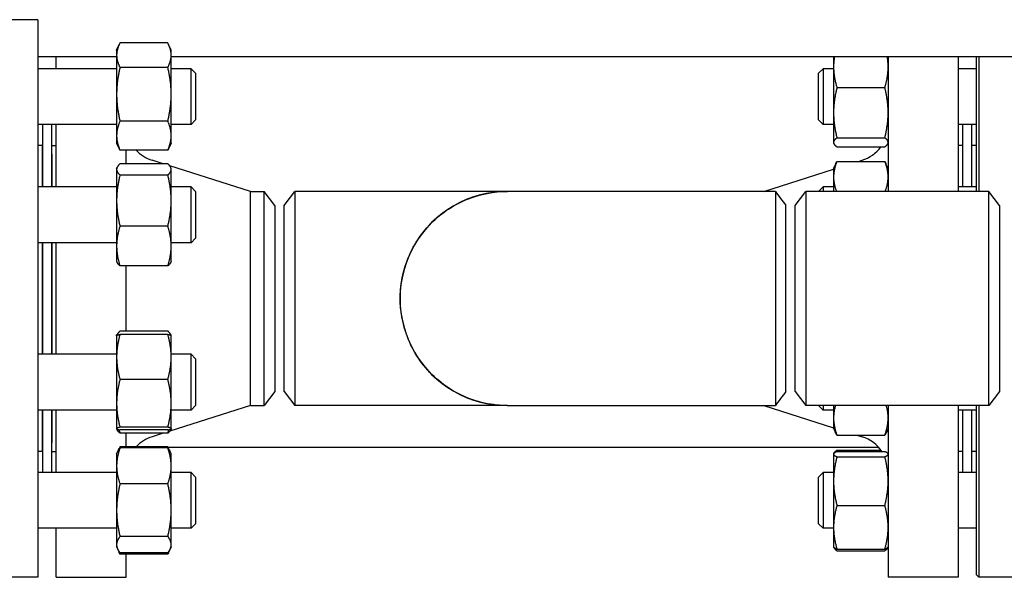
# Model space of a CAD drawing. Header units: inches. Extents: x 24 to 1128, y -58 to 748.
# Tile 635 of 656: x 607 to 620, y 686 to 693. Entities that reach past the tile are written whole.
import ezdxf

# ---------------------------------------------------------------- set-up
doc = ezdxf.new("R2010")
doc.units = ezdxf.units.IN
doc.header["$LTSCALE"] = 32
doc.header["$MEASUREMENT"] = 0
doc.layers.add('Visible (ANSI)', color=7, linetype='Continuous', lineweight=30)

msp = doc.modelspace()

# ---------------------------------------------------------------- linework, layer by layer
at = {"layer": 'Visible (ANSI)'}
for p, q in [((607.28313, 693.18978), (606.34313, 693.18978)), ((607.28313, 693.18978), (607.28313, 685.68978)), ((608.34513, 692.78099), (608.38119, 692.8583)), ((609.03405, 692.87677), (608.39022, 692.87677)), ((609.07913, 692.78099), (609.04308, 692.8583)), ((608.34513, 692.68978), (607.28313, 692.68978)), ((607.53313, 692.53099), (607.53313, 692.68978)), ((608.34513, 692.78099), (608.34513, 692.71218)), ((608.34513, 692.71218), (608.34513, 692.1872)), ((609.07913, 692.71218), (609.07913, 692.78099)), ((609.07913, 692.1872), (609.07913, 692.71218)), ((621.61413, 692.68978), (609.07913, 692.68978)), ((617.98913, 692.68978), (617.98913, 692.55448)), ((618.72313, 692.68978), (618.72313, 690.87728)), ((619.66313, 692.68978), (619.66313, 690.87728)), ((619.91063, 690.87728), (619.91063, 692.68978)), ((619.94188, 692.68978), (619.94188, 690.87728)), ((617.98913, 692.55448), (617.98913, 691.93826)), ((608.34513, 692.53099), (607.28313, 692.53099)), ((609.03405, 692.54759), (608.39022, 692.54759)), ((609.34563, 692.53099), (609.07913, 692.53099)), ((609.34563, 691.78099), (609.34563, 692.53099)), ((609.40813, 692.46849), (609.34563, 692.53099)), ((609.40813, 692.46849), (609.40813, 691.84349)), ((617.78813, 692.46849), (617.85063, 692.53099)), ((617.78813, 691.84349), (617.78813, 692.46849)), ((617.85063, 692.53099), (617.85063, 691.78099)), ((617.98913, 692.53099), (617.85063, 692.53099)), ((619.91063, 692.53099), (619.66313, 692.53099)), ((608.34513, 692.1872), (608.34513, 691.631)), ((609.07913, 691.631), (609.07913, 692.1872)), ((618.03422, 692.2765), (618.67805, 692.2765)), ((617.98913, 691.93826), (617.98913, 691.53976)), ((608.34513, 691.78099), (607.28313, 691.78099)), ((607.34813, 691.78099), (607.34813, 690.93987)), ((607.46813, 691.78099), (607.46813, 690.93987)), ((607.53313, 690.93987), (607.53313, 691.78099)), ((609.03405, 691.8268), (608.39022, 691.8268)), ((609.34563, 691.78099), (609.07913, 691.78099)), ((609.40813, 691.84349), (609.34563, 691.78099)), ((617.78813, 691.84349), (617.85063, 691.78099)), ((617.98913, 691.78099), (617.85063, 691.78099)), ((619.91063, 691.78099), (619.66313, 691.78099)), ((619.72813, 690.93987), (619.72813, 691.78099)), ((619.84813, 690.93987), (619.84813, 691.78099)), ((608.34513, 691.631), (608.34513, 691.53099)), ((609.07913, 691.53099), (609.07913, 691.631)), ((607.34313, 691.49978), (607.28313, 691.49978)), ((607.34313, 691.49978), (607.34313, 690.93987)), ((607.47313, 691.37978), (607.47313, 691.49978)), ((607.47313, 691.49978), (607.53313, 691.49978)), ((608.34513, 691.53099), (608.38119, 691.45367)), ((609.07913, 691.53099), (609.04308, 691.45367)), ((617.98913, 691.53976), (617.98913, 691.53099)), ((617.98913, 691.53099), (617.99328, 691.52209)), ((618.03422, 691.60002), (618.67805, 691.60002)), ((618.72313, 691.53099), (618.71898, 691.52209)), ((619.72313, 691.49978), (619.66313, 691.49978)), ((619.72313, 691.49978), (619.72313, 690.93987)), ((619.91063, 691.49978), (619.84813, 691.49978)), ((607.34313, 691.43978), (607.34813, 691.43978)), ((607.34813, 691.37978), (607.34313, 691.37978)), ((607.46813, 691.43978), (607.47313, 691.43978)), ((607.47313, 691.37978), (607.46813, 691.37978)), ((607.47313, 691.37978), (607.47313, 690.93987)), ((609.03405, 691.4352), (608.39022, 691.4352)), ((608.47313, 691.25177), (608.47313, 691.4352)), ((618.03422, 691.47951), (618.67805, 691.47951)), ((619.72313, 691.37978), (619.72813, 691.37978)), ((609.03405, 691.25177), (608.39022, 691.25177)), ((608.97201, 691.25177), (608.82216, 691.29923)), ((617.98913, 691.18987), (618.01826, 691.25233)), ((618.03422, 691.28337), (618.67805, 691.28337)), ((618.32402, 691.28337), (618.37411, 691.29923)), ((618.72313, 691.18987), (618.69401, 691.25233)), ((608.34513, 691.18987), (608.3518, 691.20416)), ((608.34513, 691.18987), (608.34513, 691.1759)), ((608.34513, 691.1759), (608.34513, 690.75658)), ((609.03405, 691.10003), (608.39022, 691.10003)), ((610.14647, 690.87978), (609.06039, 691.22378)), ((609.07913, 691.18987), (609.07247, 691.20416)), ((609.07913, 691.1759), (609.07913, 691.18987)), ((609.07913, 690.75658), (609.07913, 691.1759)), ((617.0498, 690.87978), (617.98913, 691.1773)), ((617.98913, 691.18987), (617.98913, 691.0744)), ((617.98913, 691.0744), (617.98913, 690.87728)), ((608.34513, 690.93987), (607.28313, 690.93987)), ((609.34563, 690.93987), (609.07913, 690.93987)), ((609.34563, 690.18987), (609.34563, 690.93987)), ((609.40813, 690.87737), (609.34563, 690.93987)), ((609.40813, 690.87737), (609.40813, 690.25237)), ((610.14647, 687.99978), (610.14647, 690.87978)), ((610.14647, 690.87978), (610.32926, 690.87978)), ((610.32926, 687.99978), (610.32926, 690.87978)), ((610.47313, 690.69228), (610.32926, 690.87978)), ((610.59813, 690.69228), (610.74201, 690.87978)), ((610.74201, 690.87978), (610.74201, 687.99978)), ((613.60084, 690.87978), (610.74201, 690.87978)), ((617.20574, 690.87978), (613.60084, 690.87978)), ((617.47313, 690.68978), (617.61701, 690.87728)), ((617.61701, 690.87728), (617.61701, 688.00228)), ((620.07926, 690.87728), (617.61701, 690.87728)), ((617.78813, 690.87737), (617.85063, 690.93987)), ((617.78813, 690.87728), (617.78813, 690.87737)), ((617.85063, 690.93987), (617.85063, 690.87728)), ((617.98913, 690.93987), (617.85063, 690.93987)), ((619.91063, 690.93987), (619.66313, 690.93987)), ((620.07926, 688.00228), (620.07926, 690.87728)), ((620.22313, 690.68978), (620.07926, 690.87728)), ((608.34513, 690.75658), (608.34513, 690.14555)), ((609.07913, 690.14555), (609.07913, 690.75658)), ((610.47313, 690.69228), (610.47313, 688.18728)), ((610.59813, 688.18728), (610.59813, 690.69228)), ((617.34813, 688.18732), (617.34813, 690.69226)), ((617.47313, 688.18978), (617.47313, 690.68978)), ((620.22313, 690.68978), (620.22313, 688.18978)), ((609.03405, 690.41313), (608.39022, 690.41313)), ((608.34513, 690.18987), (607.28313, 690.18987)), ((607.34313, 690.18987), (607.34313, 688.68969)), ((607.34813, 690.18987), (607.34813, 688.68969)), ((607.46813, 690.18987), (607.46813, 688.68969)), ((607.47313, 690.18987), (607.47313, 688.68969)), ((607.53313, 688.68969), (607.53313, 690.18987)), ((609.34563, 690.18987), (609.07913, 690.18987)), ((609.40813, 690.25237), (609.34563, 690.18987)), ((608.34513, 690.14555), (608.34513, 689.93987)), ((609.07913, 689.93987), (609.07913, 690.14555)), ((608.34513, 689.93987), (608.3518, 689.92558)), ((609.07913, 689.93987), (609.07247, 689.92558)), ((609.03405, 689.87797), (608.39022, 689.87797)), ((608.47313, 689.00159), (608.47313, 689.87797)), ((609.03405, 689.00159), (608.39022, 689.00159)), ((608.34513, 688.93969), (608.3455, 688.94047)), ((608.34513, 688.93969), (608.34513, 688.65383)), ((608.3455, 688.94047), (608.3518, 688.95398)), ((609.03405, 688.95693), (608.39022, 688.95693)), ((609.07877, 688.94047), (609.07247, 688.95398)), ((609.07913, 688.93969), (609.07877, 688.94047)), ((609.07913, 688.65383), (609.07913, 688.93969)), ((608.34513, 688.68969), (607.28313, 688.68969)), ((608.34513, 688.65383), (608.34513, 688.02961)), ((609.34563, 688.68969), (609.07913, 688.68969)), ((609.07913, 688.02961), (609.07913, 688.65383)), ((609.34563, 687.93969), (609.34563, 688.68969)), ((609.40813, 688.62719), (609.34563, 688.68969)), ((609.40813, 688.62719), (609.40813, 688.00219)), ((609.03405, 688.35073), (608.39022, 688.35073)), ((610.47313, 688.18728), (610.32926, 687.99978)), ((610.59813, 688.18728), (610.74201, 687.99978)), ((617.47313, 688.18978), (617.61701, 688.00228)), ((620.22313, 688.18978), (620.07926, 688.00228)), ((608.34513, 687.93969), (607.28313, 687.93969)), ((607.34313, 687.93969), (607.34313, 687.37978)), ((607.34813, 687.93969), (607.34813, 687.09857)), ((607.46813, 687.93969), (607.46813, 687.09857)), ((607.47313, 687.93969), (607.47313, 687.49978)), ((607.53313, 687.09857), (607.53313, 687.93969)), ((608.34513, 688.02961), (608.34513, 687.69047)), ((610.14647, 687.99978), (609.06039, 687.65578)), ((609.07913, 687.69047), (609.07913, 688.02961)), ((609.34563, 687.93969), (609.07913, 687.93969)), ((609.40813, 688.00219), (609.34563, 687.93969)), ((610.14647, 687.99978), (610.32926, 687.99978)), ((613.60084, 687.99978), (610.74201, 687.99978)), ((613.60084, 687.99978), (617.20574, 687.99978)), ((617.0498, 687.99978), (617.98913, 687.70226)), ((620.07926, 688.00228), (617.61701, 688.00228)), ((617.78813, 688.00219), (617.78813, 688.00228)), ((617.78813, 688.00219), (617.85063, 687.93969)), ((617.85063, 688.00228), (617.85063, 687.93969)), ((617.98913, 687.93969), (617.85063, 687.93969)), ((617.98913, 688.00228), (617.98913, 687.83321)), ((618.72313, 688.00228), (618.72313, 685.68978)), ((619.66313, 688.00228), (619.66313, 685.68978)), ((619.91063, 687.93969), (619.66313, 687.93969)), ((619.72313, 687.93969), (619.72313, 687.37978)), ((619.72813, 687.09857), (619.72813, 687.93969)), ((619.84813, 687.09857), (619.84813, 687.93969)), ((619.91063, 685.72103), (619.91063, 688.00228)), ((619.94188, 688.00228), (619.94188, 685.68978)), ((617.98913, 687.83321), (617.98913, 687.68969)), ((608.34513, 687.69047), (608.34513, 687.68969)), ((608.34513, 687.68969), (608.3455, 687.68891)), ((608.3455, 687.68891), (608.3518, 687.6754)), ((609.03405, 687.70849), (608.39022, 687.70849)), ((609.03405, 687.67245), (608.39022, 687.67245)), ((609.07877, 687.68891), (609.07247, 687.6754)), ((609.07913, 687.68969), (609.07877, 687.68891)), ((609.07913, 687.68969), (609.07913, 687.69047)), ((617.98913, 687.68969), (618.00861, 687.64792)), ((618.72313, 687.68969), (618.70366, 687.64792)), ((609.03405, 687.62779), (608.39022, 687.62779)), ((608.47313, 687.44436), (608.47313, 687.62779)), ((608.97201, 687.62779), (608.82216, 687.58033)), ((618.03422, 687.60314), (618.67805, 687.60314)), ((618.3021, 687.60314), (618.37411, 687.58033)), ((607.34813, 687.49978), (607.34313, 687.49978)), ((607.34313, 687.43978), (607.34813, 687.43978)), ((607.47313, 687.49978), (607.46813, 687.49978)), ((607.46813, 687.43978), (607.47313, 687.43978)), ((607.47313, 687.37978), (607.47313, 687.49978)), ((608.35989, 687.38023), (608.38119, 687.42589)), ((609.03405, 687.44436), (608.39022, 687.44436)), ((609.03405, 687.42913), (608.39022, 687.42913)), ((609.03636, 687.43978), (618.5933, 687.43978)), ((609.06437, 687.38023), (609.04308, 687.42589)), ((618.03422, 687.40005), (618.62582, 687.40005)), ((619.72313, 687.49978), (619.72813, 687.49978)), ((619.72313, 687.43978), (619.72813, 687.43978)), ((607.34313, 687.37978), (607.28313, 687.37978)), ((607.47313, 687.37978), (607.53313, 687.37978)), ((608.34513, 687.34857), (608.35989, 687.38023)), ((608.34513, 687.34857), (608.34513, 687.18703)), ((609.07913, 687.34857), (609.06437, 687.38023)), ((609.07913, 687.18703), (609.07913, 687.34857)), ((617.98913, 687.34857), (617.99043, 687.35135)), ((617.98913, 687.34857), (617.98913, 687.34581)), ((617.98913, 687.34581), (617.98913, 686.98387)), ((617.99043, 687.35135), (617.99328, 687.35747)), ((618.03422, 687.37969), (618.67805, 687.37969)), ((618.03422, 687.31193), (618.67805, 687.31193)), ((618.72313, 687.34857), (618.72184, 687.35135)), ((619.72313, 687.37978), (619.66313, 687.37978)), ((619.91063, 687.37978), (619.84813, 687.37978)), ((608.34513, 687.18703), (608.34513, 686.59216)), ((609.07913, 686.59216), (609.07913, 687.18703)), ((608.34513, 687.09857), (607.28313, 687.09857)), ((609.34563, 687.09857), (609.07913, 687.09857)), ((609.34563, 686.34857), (609.34563, 687.09857)), ((609.40813, 687.03607), (609.34563, 687.09857)), ((609.40813, 687.03607), (609.40813, 686.41107)), ((617.78813, 687.03607), (617.85063, 687.09857)), ((617.78813, 686.41107), (617.78813, 687.03607)), ((617.85063, 687.09857), (617.85063, 686.34857)), ((617.98913, 687.09857), (617.85063, 687.09857)), ((619.91063, 687.09857), (619.66313, 687.09857)), ((609.03405, 686.94494), (608.39022, 686.94494)), ((617.98913, 686.98387), (617.98913, 686.36163)), ((608.34513, 686.59216), (608.34513, 686.1287)), ((609.07913, 686.1287), (609.07913, 686.59216)), ((618.03422, 686.65581), (618.67805, 686.65581)), ((608.34513, 686.34857), (607.28313, 686.34857)), ((607.53313, 685.68978), (607.53313, 686.34857)), ((609.34563, 686.34857), (609.07913, 686.34857)), ((609.40813, 686.41107), (609.34563, 686.34857)), ((617.78813, 686.41107), (617.85063, 686.34857)), ((617.98913, 686.34857), (617.85063, 686.34857)), ((617.98913, 686.36163), (617.98913, 686.09857)), ((619.91063, 686.34857), (619.66313, 686.34857)), ((609.03405, 686.23938), (608.39022, 686.23938)), ((608.34513, 686.1287), (608.34513, 686.09857)), ((608.34513, 686.09857), (608.35989, 686.06692)), ((608.35989, 686.06692), (608.38119, 686.02126)), ((609.06437, 686.06692), (609.04308, 686.02126)), ((609.07913, 686.09857), (609.06437, 686.06692)), ((609.07913, 686.09857), (609.07913, 686.1287)), ((617.98913, 686.09857), (617.99043, 686.0958)), ((617.99043, 686.0958), (617.99328, 686.08967)), ((618.03422, 686.06745), (618.67805, 686.06745)), ((618.72184, 686.0958), (618.71898, 686.08967)), ((618.72313, 686.09857), (618.72184, 686.0958)), ((609.03405, 686.01802), (608.39022, 686.01802)), ((609.03405, 686.00279), (608.39022, 686.00279)), ((608.47313, 685.68978), (608.47313, 686.00279)), ((618.03422, 686.04709), (618.67805, 686.04709)), ((607.28313, 685.68978), (606.34313, 685.68978)), ((607.53313, 685.68978), (608.47313, 685.68978)), ((619.66313, 685.68978), (618.72313, 685.68978)), ((619.91063, 685.72103), (619.94188, 685.68978)), ((620.84813, 685.68978), (619.94188, 685.68978))]:
    msp.add_line(p, q, dxfattribs=at)
for centre, radius, start, end in [((608.97313, 691.77589), 0.5, 222.952477, 252.425284), ((618.22313, 691.77589), 0.5, 287.574716, 323.645749), ((613.59813, 689.43978), 1.44, 89.94622, 270.05378), ((608.97313, 687.10367), 0.5, 107.574716, 137.047523), ((618.22313, 687.10367), 0.5, 33.50812, 72.425284)]:
    msp.add_arc(centre, radius, start, end, dxfattribs=at)
for points, weights in [([(608.39022, 692.87677), (608.34513, 692.78857), (608.34513, 692.71218)], [1, 1.0379548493, 1]), ([(609.07913, 692.71218), (609.07913, 692.78857), (609.03405, 692.87677)], [1, 1.0379548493, 1]), ([(608.34513, 692.71218), (608.34513, 692.63579), (608.39022, 692.54759)], [1, 1.0379548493, 1]), ([(609.03405, 692.54759), (609.07913, 692.63579), (609.07913, 692.71218)], [1, 1.0379548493, 1]), ([(618.00042, 692.68978), (617.98913, 692.62084), (617.98913, 692.55448)], [1.0189754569, 1.01917066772, 1]), ([(618.72313, 692.55448), (618.72313, 692.62084), (618.71184, 692.68978)], [1, 1.01917066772, 1.0189754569]), ([(617.98913, 692.55448), (617.98913, 692.42547), (618.03422, 692.2765)], [1, 1.0379548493, 1]), ([(618.67805, 692.2765), (618.72313, 692.42547), (618.72313, 692.55448)], [1, 1.0379548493, 1]), ([(608.39022, 692.54759), (608.34513, 692.35446), (608.34513, 692.1872)], [1, 1.0379548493, 1]), ([(609.07913, 692.1872), (609.07913, 692.35446), (609.03405, 692.54759)], [1, 1.0379548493, 1]), ([(608.34513, 692.1872), (608.34513, 692.01994), (608.39022, 691.8268)], [1, 1.0379548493, 1]), ([(609.03405, 691.8268), (609.07913, 692.01994), (609.07913, 692.1872)], [1, 1.0379548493, 1]), ([(618.03422, 692.2765), (617.98913, 692.09523), (617.98913, 691.93826)], [1, 1.0379548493, 1]), ([(618.72313, 691.93826), (618.72313, 692.09523), (618.67805, 692.2765)], [1, 1.0379548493, 1]), ([(617.98913, 691.93826), (617.98913, 691.78128), (618.03422, 691.60002)], [1, 1.0379548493, 1]), ([(618.67805, 691.60002), (618.72313, 691.78128), (618.72313, 691.93826)], [1, 1.0379548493, 1]), ([(608.39022, 691.8268), (608.34513, 691.72187), (608.34513, 691.631)], [1, 1.0379548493, 1]), ([(609.07913, 691.631), (609.07913, 691.72187), (609.03405, 691.8268)], [1, 1.0379548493, 1]), ([(608.34513, 691.631), (608.34513, 691.54013), (608.39022, 691.4352)], [1, 1.0379548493, 1]), ([(609.03405, 691.4352), (609.07913, 691.54013), (609.07913, 691.631)], [1, 1.0379548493, 1]), ([(618.03422, 691.60002), (617.98913, 691.56773), (617.98913, 691.53976)], [1, 1.0379548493, 1]), ([(617.98913, 691.53976), (617.98913, 691.5118), (618.03422, 691.47951)], [1, 1.0379548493, 1]), ([(618.72313, 691.53976), (618.72313, 691.56773), (618.67805, 691.60002)], [1, 1.0379548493, 1]), ([(618.67805, 691.47951), (618.72313, 691.5118), (618.72313, 691.53976)], [1, 1.0379548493, 1]), ([(608.39022, 691.4352), (608.38543, 691.44456), (608.38119, 691.45367)], [1, 1.00389611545, 1.00699234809]), ([(609.04308, 691.45367), (609.03883, 691.44456), (609.03405, 691.4352)], [1.00699234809, 1.00389611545, 1]), ([(608.39022, 691.25177), (608.34513, 691.21111), (608.34513, 691.1759)], [1, 1.0379548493, 1]), ([(609.07913, 691.1759), (609.07913, 691.21111), (609.03405, 691.25177)], [1, 1.0379548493, 1]), ([(618.03422, 691.28337), (617.98913, 691.17138), (617.98913, 691.0744)], [1, 1.0379548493, 1]), ([(618.01826, 691.25233), (618.02532, 691.26747), (618.03422, 691.28337)], [1.01175569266, 1.00727059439, 1]), ([(618.72313, 691.0744), (618.72313, 691.17138), (618.67805, 691.28337)], [1, 1.0379548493, 1]), ([(618.67805, 691.28337), (618.68695, 691.26747), (618.69401, 691.25233)], [1, 1.00727059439, 1.01175569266]), ([(608.34513, 691.1759), (608.34513, 691.14069), (608.39022, 691.10003)], [1, 1.0379548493, 1]), ([(608.39022, 691.10003), (608.34513, 690.91597), (608.34513, 690.75658)], [1, 1.0379548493, 1]), ([(609.03405, 691.10003), (609.07913, 691.14069), (609.07913, 691.1759)], [1, 1.0379548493, 1]), ([(609.07913, 690.75658), (609.07913, 690.91597), (609.03405, 691.10003)], [1, 1.0379548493, 1]), ([(617.98913, 691.0744), (617.98913, 690.98223), (618.02955, 690.87728)], [1, 1.03600393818, 1.00370126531]), ([(618.68271, 690.87728), (618.72313, 690.98223), (618.72313, 691.0744)], [1.00370126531, 1.03600393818, 1]), ([(608.34513, 690.75658), (608.34513, 690.59718), (608.39022, 690.41313)], [1, 1.0379548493, 1]), ([(609.03405, 690.41313), (609.07913, 690.59718), (609.07913, 690.75658)], [1, 1.0379548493, 1]), ([(608.39022, 690.41313), (608.34513, 690.26973), (608.34513, 690.14555)], [1, 1.0379548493, 1]), ([(609.07913, 690.14555), (609.07913, 690.26973), (609.03405, 690.41313)], [1, 1.0379548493, 1]), ([(608.34513, 690.14555), (608.34513, 690.02136), (608.39022, 689.87797)], [1, 1.0379548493, 1]), ([(609.03405, 689.87797), (609.07913, 690.02136), (609.07913, 690.14555)], [1, 1.0379548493, 1]), ([(608.39022, 689.87797), (608.36223, 689.90321), (608.3518, 689.92558)], [1, 1.02323189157, 1.01802363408]), ([(609.07247, 689.92558), (609.06204, 689.90321), (609.03405, 689.87797)], [1.01802363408, 1.02323189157, 1]), ([(608.39022, 689.00159), (608.35555, 688.97033), (608.34765, 688.94302)], [1, 1.02892942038, 1.01375847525]), ([(609.07662, 688.94302), (609.06871, 688.97033), (609.03405, 689.00159)], [1.01375847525, 1.02892942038, 1]), ([(608.39022, 688.95693), (608.34513, 688.7945), (608.34513, 688.65383)], [1, 1.0379548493, 1]), ([(608.3455, 688.94047), (608.34906, 688.94811), (608.39022, 688.95693)], [1.00622561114, 1.03453366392, 1]), ([(609.07913, 688.65383), (609.07913, 688.7945), (609.03405, 688.95693)], [1, 1.0379548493, 1]), ([(609.03405, 688.95693), (609.0752, 688.94811), (609.07877, 688.94047)], [1, 1.03453366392, 1.00622561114]), ([(608.34513, 688.65383), (608.34513, 688.51316), (608.39022, 688.35073)], [1, 1.0379548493, 1]), ([(609.03405, 688.35073), (609.07913, 688.51316), (609.07913, 688.65383)], [1, 1.0379548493, 1]), ([(608.39022, 688.35073), (608.34513, 688.17864), (608.34513, 688.02961)], [1, 1.0379548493, 1]), ([(609.07913, 688.02961), (609.07913, 688.17864), (609.03405, 688.35073)], [1, 1.0379548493, 1]), ([(608.34513, 688.02961), (608.34513, 687.88058), (608.39022, 687.70849)], [1, 1.0379548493, 1]), ([(609.03405, 687.70849), (609.07913, 687.88058), (609.07913, 688.02961)], [1, 1.0379548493, 1]), ([(618.01428, 688.00228), (617.98913, 687.91425), (617.98913, 687.83321)], [1.01415327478, 1.02854559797, 1]), ([(618.72313, 687.83321), (618.72313, 687.91425), (618.69799, 688.00228)], [1, 1.02854559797, 1.01415327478]), ([(617.98913, 687.83321), (617.98913, 687.72643), (618.03422, 687.60314)], [1, 1.0379548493, 1]), ([(618.67805, 687.60314), (618.72313, 687.72643), (618.72313, 687.83321)], [1, 1.0379548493, 1]), ([(608.39022, 687.70849), (608.34513, 687.69883), (608.34513, 687.69047)], [1, 1.0379548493, 1]), ([(608.34513, 687.69047), (608.34513, 687.68211), (608.39022, 687.67245)], [1, 1.0379548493, 1]), ([(608.39022, 687.62779), (608.36223, 687.65304), (608.3518, 687.6754)], [1, 1.02323189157, 1.01802363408]), ([(608.37622, 687.67568), (608.38253, 687.65224), (608.39022, 687.62779)], [1.01047429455, 1.00627437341, 1]), ([(609.07913, 687.69047), (609.07913, 687.69883), (609.03405, 687.70849)], [1, 1.0379548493, 1]), ([(609.03405, 687.67245), (609.07913, 687.68211), (609.07913, 687.69047)], [1, 1.0379548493, 1]), ([(609.03405, 687.62779), (609.04173, 687.65224), (609.04805, 687.67568)], [1, 1.00627437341, 1.01047429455]), ([(609.07247, 687.6754), (609.06204, 687.65304), (609.03405, 687.62779)], [1.01802363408, 1.02323189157, 1]), ([(618.03422, 687.60314), (618.01864, 687.62641), (618.00861, 687.64792)], [1, 1.01279805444, 1.01696531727]), ([(618.70366, 687.64792), (618.69363, 687.62641), (618.67805, 687.60314)], [1.01696531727, 1.01279805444, 1]), ([(608.39022, 687.42913), (608.34513, 687.29939), (608.34513, 687.18703)], [1, 1.0379548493, 1]), ([(608.35989, 687.38023), (608.37076, 687.40352), (608.39022, 687.42913)], [1.01852218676, 1.01603816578, 1]), ([(608.39022, 687.44436), (608.37795, 687.42036), (608.36915, 687.39785)], [1, 1.01005189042, 1.01477953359]), ([(609.05512, 687.39785), (609.04632, 687.42036), (609.03405, 687.44436)], [1.01477953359, 1.01005189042, 1]), ([(609.07913, 687.18703), (609.07913, 687.29939), (609.03405, 687.42913)], [1, 1.0379548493, 1]), ([(609.03405, 687.42913), (609.05351, 687.40352), (609.06437, 687.38023)], [1, 1.01603816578, 1.01852218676]), ([(617.99328, 687.35747), (618.00257, 687.37739), (618.03422, 687.40005)], [1.01611555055, 1.02634702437, 1]), ([(618.03422, 687.40005), (618.03067, 687.38834), (618.02743, 687.37687)], [1, 1.00288298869, 1.00532800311]), ([(618.03422, 687.37969), (617.98913, 687.36154), (617.98913, 687.34581)], [1, 1.0379548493, 1]), ([(617.98913, 687.34581), (617.98913, 687.33009), (618.03422, 687.31193)], [1, 1.0379548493, 1]), ([(618.03422, 687.31193), (617.98913, 687.13613), (617.98913, 686.98387)], [1, 1.0379548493, 1]), ([(618.72313, 687.34581), (618.72313, 687.36154), (618.67805, 687.37969)], [1, 1.0379548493, 1]), ([(618.67805, 687.31193), (618.72313, 687.33009), (618.72313, 687.34581)], [1, 1.0379548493, 1]), ([(618.72313, 686.98387), (618.72313, 687.13613), (618.67805, 687.31193)], [1, 1.0379548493, 1]), ([(608.34513, 687.18703), (608.34513, 687.07468), (608.39022, 686.94494)], [1, 1.0379548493, 1]), ([(609.03405, 686.94494), (609.07913, 687.07468), (609.07913, 687.18703)], [1, 1.0379548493, 1]), ([(608.39022, 686.94494), (608.34513, 686.75589), (608.34513, 686.59216)], [1, 1.0379548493, 1]), ([(609.07913, 686.59216), (609.07913, 686.75589), (609.03405, 686.94494)], [1, 1.0379548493, 1]), ([(617.98913, 686.98387), (617.98913, 686.83162), (618.03422, 686.65581)], [1, 1.0379548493, 1]), ([(618.67805, 686.65581), (618.72313, 686.83162), (618.72313, 686.98387)], [1, 1.0379548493, 1]), ([(608.34513, 686.59216), (608.34513, 686.42844), (608.39022, 686.23938)], [1, 1.0379548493, 1]), ([(609.03405, 686.23938), (609.07913, 686.42844), (609.07913, 686.59216)], [1, 1.0379548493, 1]), ([(618.03422, 686.65581), (617.98913, 686.49816), (617.98913, 686.36163)], [1, 1.0379548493, 1]), ([(618.72313, 686.36163), (618.72313, 686.49816), (618.67805, 686.65581)], [1, 1.0379548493, 1]), ([(617.98913, 686.36163), (617.98913, 686.2251), (618.03422, 686.06745)], [1, 1.0379548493, 1]), ([(618.67805, 686.06745), (618.72313, 686.2251), (618.72313, 686.36163)], [1, 1.0379548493, 1]), ([(608.39022, 686.23938), (608.34513, 686.18007), (608.34513, 686.1287)], [1, 1.0379548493, 1]), ([(609.07913, 686.1287), (609.07913, 686.18007), (609.03405, 686.23938)], [1, 1.0379548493, 1]), ([(608.34513, 686.1287), (608.34513, 686.07733), (608.39022, 686.01802)], [1, 1.0379548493, 1]), ([(609.03405, 686.01802), (609.07913, 686.07733), (609.07913, 686.1287)], [1, 1.0379548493, 1]), ([(618.03422, 686.06745), (617.99658, 686.08261), (617.99043, 686.0958)], [1, 1.0314924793, 1.01072411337]), ([(617.99165, 686.09361), (617.99955, 686.07192), (618.03422, 686.04709)], [1.01375847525, 1.02892942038, 1]), ([(618.72184, 686.0958), (618.71569, 686.08261), (618.67805, 686.06745)], [1.01072411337, 1.0314924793, 1]), ([(618.67805, 686.04709), (618.71271, 686.07192), (618.72062, 686.09361)], [1, 1.02892942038, 1.01375847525]), ([(608.37622, 686.03783), (608.38253, 686.02068), (608.39022, 686.00279)], [1.01047429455, 1.00627437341, 1]), ([(608.39022, 686.00279), (608.38543, 686.01215), (608.38119, 686.02126)], [1, 1.00389611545, 1.00699234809]), ([(609.03405, 686.00279), (609.04173, 686.02068), (609.04805, 686.03783)], [1, 1.00627437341, 1.01047429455]), ([(609.04308, 686.02126), (609.03883, 686.01215), (609.03405, 686.00279)], [1.00699234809, 1.00389611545, 1])]:
    msp.add_rational_spline(points, weights, degree=2, dxfattribs=at)
for points, knots in [([(613.60083, 687.99983), (613.56539, 687.9998), (613.52994, 688.00109), (613.27782, 688.01971), (613.06495, 688.08555), (612.68913, 688.30375), (612.52645, 688.45602), (612.28502, 688.81494), (612.20568, 689.02083), (612.14405, 689.44726), (612.16196, 689.66754), (612.29061, 690.07504), (612.39955, 690.26254), (612.6878, 690.57382), (612.86715, 690.6972), (613.23445, 690.84443), (613.41759, 690.87968), (613.60084, 690.87976)], [-1.57267427, -1.57267427, -1.57267427, -1.57267427, -1.49882494, -1.49882494, -1.04590561, -1.04590561, -0.59274122, -0.59274122, -0.1436733, -0.1436733, 0.30609723, 0.30609723, 0.74775686, 0.74775686, 1.1908901, 1.1908901, 1.57267427, 1.57267427, 1.57267427, 1.57267427]), ([(617.20574, 690.87976), (617.20574, 690.87968), (617.20575, 690.84443), (617.20575, 690.6972), (617.20575, 690.57382), (617.20575, 690.26254), (617.20576, 690.07504), (617.20576, 689.66754), (617.20576, 689.44726), (617.20576, 689.02083), (617.20576, 688.81494), (617.20575, 688.45602), (617.20575, 688.30375), (617.20575, 688.08555), (617.20575, 688.01971), (617.20574, 688.00109), (617.20574, 687.9998), (617.20574, 687.99983)], [-1.57267431, -1.57267431, -1.57267431, -1.57267431, -1.1908901, -1.1908901, -0.74775686, -0.74775686, -0.30609723, -0.30609723, 0.1436733, 0.1436733, 0.59274122, 0.59274122, 1.04590561, 1.04590561, 1.49882494, 1.49882494, 1.57267431, 1.57267431, 1.57267431, 1.57267431])]:
    msp.add_open_spline(points, degree=3, knots=knots, dxfattribs=at)
for points in [[(617.20574, 690.87978), (617.25321, 690.81728), (617.30067, 690.75478), (617.34813, 690.69228)], [(617.34813, 688.18728), (617.30067, 688.12478), (617.25321, 688.06228), (617.20574, 687.99978)]]:
    msp.add_open_spline(points, degree=3, dxfattribs=at)

doc.saveas('drawing.dxf')
